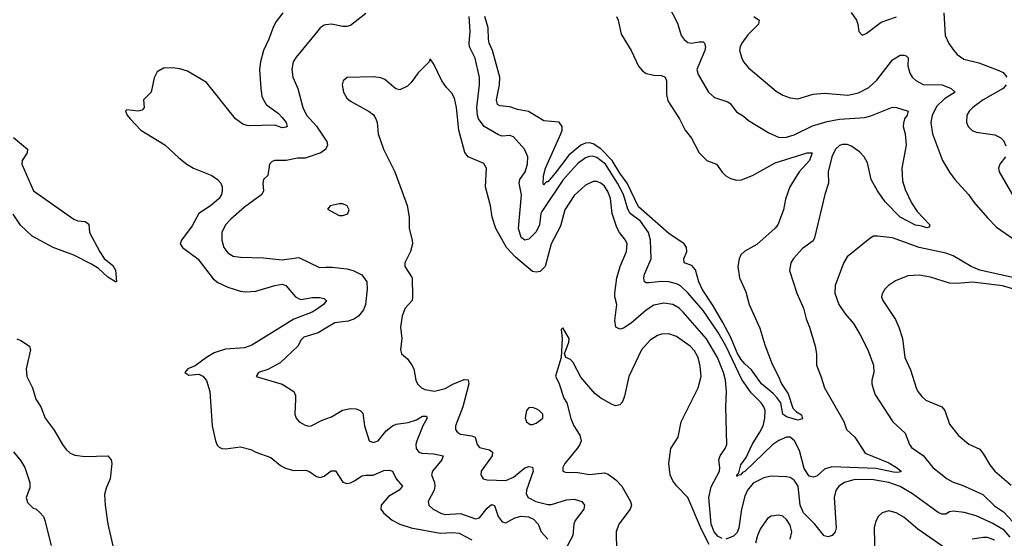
# Model space of a CAD drawing. Header units: inches. Extents: x 1473912 to 1647258, y 640388 to 773423.
# Tile 282 of 420: x 1538384 to 1543579, y 724715 to 727453. Entities that reach past the tile are written whole.
import ezdxf

# ---------------------------------------------------------------- set-up
doc = ezdxf.new("R2010")
doc.units = ezdxf.units.IN
doc.header["$MEASUREMENT"] = 0
doc.layers.add('B5732', color=7, linetype='Continuous')
doc.layers.add('B5742', color=7, linetype='Continuous')

msp = doc.modelspace()

# ---------------------------------------------------------------- linework, layer by layer
at = {"layer": 'B5732', "color": 5}
for points, elevation in [([(1539773.1, 727490), (1539737.1, 727442.9), (1539723.1, 727416.9), (1539699.4, 727350), (1539670.2, 727290), (1539654.2, 727230), (1539650.2, 727190), (1539655.9, 727090), (1539662.2, 727050), (1539670.1, 727030.1), (1539685.6, 727005.6), (1539750, 726958.3), (1539770, 726937), (1539791.1, 726910), (1539795, 726890), (1539790, 726885.4), (1539770, 726882.9), (1539730, 726895.5), (1539590, 726892.4), (1539560.8, 726900.8), (1539523.3, 726930), (1539370, 727121.2), (1539270, 727181), (1539230, 727194.2), (1539190, 727199.7), (1539143.1, 727196.9), (1539110, 727177.2), (1539094.2, 727145.8), (1539078.4, 727070), (1539038, 727030), (1539040.5, 726990), (1539030, 726976), (1539010, 726969.6), (1538950, 726977), (1538942, 726970), (1538950.5, 726950), (1538966.7, 726930), (1539023.8, 726870), (1539150, 726793.1), (1539223.4, 726723.4), (1539266, 726690), (1539301.6, 726670), (1539398.7, 726630), (1539427.2, 726610), (1539445.3, 726590), (1539452.9, 726570), (1539452.9, 726550), (1539448.9, 726530), (1539436.1, 726510), (1539390.2, 726470), (1539330.1, 726429.9), (1539294.2, 726365.8), (1539238.8, 726290), (1539230.8, 726270), (1539244, 726250), (1539324.2, 726190), (1539404.4, 726084.4), (1539430, 726065.8), (1539481.9, 726041.9), (1539550, 726020.2), (1539576.4, 726016.4), (1539630, 726019.8), (1539730.2, 726050.2), (1539770, 726057.6), (1539788, 726050), (1539839.1, 725990), (1539859.6, 725979.6), (1539870, 725975.9), (1539930, 725986.3), (1539966.3, 725986.3), (1539990, 725981.7), (1540000, 725973.1)], 720), ([(1540000, 727425.6), (1539990, 727424.2), (1539970, 727409.6), (1539950, 727386), (1539843.8, 727256.2), (1539827.7, 727230), (1539820.2, 727190), (1539824.9, 727150), (1539851.1, 727090), (1539877.7, 726990), (1539898.4, 726950), (1539951, 726891), (1540000, 726817.8)], 740), ([(1538351.1, 726831.1), (1538425.7, 726770), (1538424.4, 726750), (1538398, 726710), (1538395.8, 726690), (1538458, 726550), (1538670, 726400.2), (1538691.9, 726391.9), (1538730, 726388.3), (1538750, 726373.4), (1538752.2, 726330), (1538807.2, 726227.2), (1538830, 726192.9), (1538874.9, 726154.9), (1538890, 726130.3), (1538894.8, 726070), (1538890, 726068.5), (1538850, 726094.5), (1538799.5, 726139.5), (1538763.1, 726163.1), (1538670.6, 726210.6), (1538561.8, 726250), (1538449.7, 726309.7), (1538388.8, 726368.8), (1538350, 726425.9)], 680), ([(1540000, 726771.2), (1539999.5, 726770), (1539974, 726750), (1539890, 726722.8), (1539850, 726722.7), (1539790, 726709.8), (1539730.4, 726709.6), (1539715.9, 726704.1), (1539702.8, 726690), (1539693.4, 726630), (1539670.5, 726609.5), (1539666.7, 726590), (1539670.3, 726550), (1539662.6, 726530), (1539570, 726462.9), (1539499, 726401), (1539470.2, 726370), (1539451.6, 726330), (1539451.5, 726290), (1539461.5, 726250), (1539481.7, 726221.7), (1539510, 726204.4), (1539550, 726199), (1539670, 726196.2), (1539770, 726184.6), (1539857.3, 726197.3), (1539965.5, 726145.5), (1540000, 726146)], 740), ([(1540000, 725965.5), (1539987.2, 725950), (1539950, 725923.2), (1539927.4, 725910), (1539830, 725871.5), (1539610, 725734.4), (1539570, 725721.2), (1539470, 725713.2), (1539410, 725694.1), (1539369.2, 725670), (1539310, 725625.6), (1539271, 725610), (1539256, 725590), (1539277.3, 725577.3), (1539330, 725582), (1539350, 725572), (1539370, 725549.1), (1539387.8, 725490), (1539399.8, 725310), (1539417.7, 725230), (1539426.9, 725206.9), (1539437, 725197), (1539450, 725190.2), (1539470, 725188), (1539550, 725198.4), (1539604.7, 725184.7), (1539630.8, 725170), (1539710, 725141.5), (1539760.4, 725100.4), (1539786.1, 725086.1), (1539830, 725072.9), (1539890, 725075.2), (1539910, 725070.3), (1539950, 725041.6), (1539970, 725035.8), (1539990, 725043.7), (1540000, 725051)], 720), ([(1540000, 725824.4), (1539959.4, 725800.6), (1539883.6, 725776.4), (1539870, 725763.7), (1539851.8, 725730), (1539758.5, 725641.5), (1539693.8, 725606.2), (1539644.7, 725590), (1539632, 725570), (1539768.9, 725528.9), (1539830, 725490.5), (1539838.9, 725470), (1539840.2, 725450), (1539835.6, 725370), (1539843.1, 725350), (1539859.3, 725330), (1539890, 725313.4), (1539910, 725307.6), (1539922, 725310), (1539980.7, 725339.3), (1540000, 725346.1)], 740), ([(1538370, 725767.6), (1538390, 725760.2), (1538435.8, 725730), (1538440.6, 725710), (1538418.5, 725610), (1538422.2, 725570), (1538452.6, 725510), (1538469.1, 725450), (1538495.8, 725410), (1538519, 725350), (1538566.6, 725286.6), (1538610.2, 725210.2), (1538630, 725183.7), (1538650, 725164.6), (1538674.4, 725154.4), (1538730, 725148), (1538850, 725151.6), (1538866.7, 725130), (1538870.4, 725110), (1538862.3, 725030), (1538839.7, 724980.3), (1538832.5, 724947.5), (1538835, 724890), (1538849.2, 724790), (1538886.1, 724630)], 680), ([(1538351.1, 725171.1), (1538390, 725124.4), (1538411.6, 725090), (1538438, 725010), (1538437.5, 724982.5), (1538418.8, 724930), (1538424.9, 724904.9), (1538455.2, 724875.2), (1538470, 724870.4), (1538490, 724851.8), (1538510, 724830.3), (1538517.6, 724810), (1538550, 724678)], 660)]:
    msp.add_lwpolyline(points, dxfattribs=dict(at, elevation=elevation))
at = {"layer": 'B5742', "color": 5}
for points, elevation in [([(1541805.5, 727530), (1541855.5, 727435.5), (1541874.6, 727370), (1541890, 727348.7), (1541910, 727332.9), (1541928.4, 727328.4), (1541970, 727336.8), (1541990, 727336.2), (1541998.3, 727330), (1542003.5, 727310), (1541999.8, 727290), (1541957.8, 727190), (1541963.6, 727163.6), (1542018, 727070), (1542050, 727043.2), (1542119.8, 727019.8), (1542132.7, 727010), (1542166.5, 726966.5), (1542203.6, 726943.6), (1542230, 726920.9), (1542336.3, 726856.3), (1542392.1, 726832.1), (1542430, 726833.5), (1542470, 726845.3), (1542568, 726892), (1542644.2, 726915.8), (1542710, 726928.4), (1542843.6, 726936.4), (1542875.2, 726944.8), (1542990, 726991), (1543010, 726990.2), (1543071.7, 726970), (1543067.6, 726950), (1543053.4, 726930), (1543046.8, 726906.8), (1543045.4, 726890), (1543056.5, 726850), (1543061.5, 726790), (1543038.2, 726670), (1543042.3, 726602.3), (1543056, 726556), (1543090, 726486), (1543120.4, 726440.4), (1543186, 726370), (1543182, 726358), (1543170, 726354), (1543143.8, 726363.8), (1543110, 726368.9), (1543030, 726410.8), (1542950, 726492.2), (1542910, 726549.8), (1542877, 726610), (1542856.7, 726696.7), (1542840.6, 726730), (1542815.6, 726755.6), (1542770, 726786.5), (1542750, 726794.6), (1542725.6, 726794.4), (1542710, 726788.8), (1542689.2, 726770), (1542669.1, 726730), (1542650.2, 726650), (1542651.5, 726590), (1542631.6, 726530), (1542578.3, 726301.7), (1542570, 726286.6), (1542515.3, 726244.7), (1542467.5, 726192.5), (1542453.4, 726170), (1542445.2, 726130), (1542485.5, 726010), (1542519.6, 725930), (1542533.5, 725873.5), (1542551.6, 725830), (1542581.3, 725730), (1542588.4, 725690), (1542587.6, 725630), (1542612, 725572), (1542631.2, 725510), (1542732, 725332), (1542747.5, 725290), (1542790, 725249.2), (1542845.6, 725165.6), (1542970, 725114.3), (1543010.2, 725090), (1543034.3, 725070), (1543032.9, 725067.1), (1543017.1, 725062.9), (1542995.5, 725064.5), (1542903.8, 725083.8), (1542670, 725092), (1542630, 725080.5), (1542590, 725043.2), (1542570, 725037.3), (1542550, 725042.8), (1542524.2, 725084.2), (1542498.1, 725178.1), (1542472.2, 725230), (1542450, 725248.7), (1542430, 725249), (1542390, 725231.8), (1542358.6, 725210), (1542210, 725068.2), (1542197.1, 725062.9), (1542190, 725051.3), (1542172.3, 725047.7), (1542170, 725041.2), (1542168.3, 725050), (1542178.2, 725061.8), (1542190, 725102.6), (1542217.2, 725142.8), (1542248.6, 725211.4), (1542290, 725275.6), (1542306.2, 725310), (1542316.4, 725350), (1542317.5, 725390), (1542311.1, 725410), (1542297, 725430), (1542243.6, 725483.6), (1542194.2, 725554.2), (1542110, 725732), (1542070, 725801.7), (1541990, 725918.2), (1541910, 726011.7), (1541870, 726048), (1541850, 726058.2), (1541808.6, 726068.6), (1541770, 726070.8), (1541704.1, 726064.1), (1541690, 726064.4), (1541681.7, 726070), (1541677, 726090), (1541681.4, 726110), (1541716.1, 726190), (1541712.4, 726290), (1541702.2, 726330), (1541659.3, 726390), (1541605.5, 726430), (1541592.9, 726452.9), (1541569.3, 726530), (1541538.3, 726590), (1541474.5, 726690), (1541430, 726726), (1541407.2, 726732.8), (1541390, 726731.7), (1541370, 726723.6), (1541330, 726693.9), (1541290, 726652.6), (1541250, 726606.4), (1541138.6, 726441.4), (1541133.4, 726430), (1541127, 726370), (1541110, 726332.9), (1541070, 726295.4), (1541050, 726289.8), (1541030, 726304), (1541015.4, 726350), (1541031.8, 726528.2), (1541018.9, 726590), (1541023.9, 726610), (1541052, 726650), (1541063.4, 726690), (1541066.2, 726730), (1541048.6, 726770), (1540990, 726834.8), (1540970, 726842.3), (1540930, 726838.2), (1540910, 726844.5), (1540835.3, 726890), (1540805, 726930), (1540799, 726950), (1540796.2, 726990), (1540811.1, 727110), (1540810, 727148.7), (1540788.3, 727250), (1540758.1, 727310), (1540755.4, 727330), (1540761.6, 727390), (1540756.6, 727470)], 740), ([(1540210, 727485.6), (1540130, 727422.6), (1540110, 727416.9), (1540090, 727417.7), (1540030, 727429.7), (1540000, 727425.6)], 740), ([(1541534, 727470), (1541542.6, 727450), (1541557.2, 727377.2), (1541611.3, 727291.3), (1541648.5, 727208.5), (1541670, 727182.6), (1541690, 727169.1), (1541730, 727160.2), (1541770, 727157.7), (1541790.2, 727150.2), (1541796.5, 727130), (1541797.4, 727057.4), (1541804.3, 727024.3), (1541866.3, 726930), (1541894.9, 726870), (1541928.2, 726828.2), (1541968.8, 726750), (1542010, 726710.3), (1542061.6, 726690), (1542090, 726648.4), (1542109.3, 726629.3), (1542134.2, 726614.2), (1542165.6, 726605.6), (1542192.7, 726607.3), (1542250, 726631.1), (1542370, 726697.3), (1542539, 726750), (1542564.7, 726750), (1542551.3, 726710), (1542496.5, 726650), (1542447.8, 726570), (1542425.4, 726505.4), (1542414.9, 726450), (1542384, 726370), (1542370, 726352.8), (1542273.2, 726266.8), (1542210, 726230.9), (1542190, 726211.2), (1542180.2, 726190), (1542174, 726150), (1542182, 726090), (1542216.3, 726016.3), (1542233.5, 725950), (1542290, 725824.9), (1542316.5, 725736.5), (1542354.3, 725634.3), (1542388.2, 725570), (1542403.8, 725530), (1542438.3, 725478.3), (1542463.1, 725403.1), (1542483.5, 725383.5), (1542510, 725366.8), (1542513.7, 725346.3), (1542490, 725339.3), (1542430, 725355.9), (1542410.9, 725370), (1542399.9, 725430), (1542379.3, 725459.3), (1542360.4, 725480.4), (1542299, 725530), (1542244.9, 725604.9), (1542210, 725636.3), (1542190, 725661.7), (1542170, 725694.8), (1542136.3, 725776.3), (1542094.9, 725854.9), (1542043.3, 725943.3), (1541985.7, 726030), (1541967.6, 726070), (1541950, 726132), (1541930, 726154.7), (1541889.8, 726170), (1541888.2, 726190), (1541903.5, 726230), (1541902.8, 726250), (1541890, 726269.7), (1541810, 726324.9), (1541650, 726465.6), (1541590.1, 726590.1), (1541550, 726643.3), (1541509.5, 726710), (1541450, 726770.6), (1541410, 726798.6), (1541390, 726803.7), (1541370, 726801.2), (1541344.3, 726790), (1541282, 726738), (1541210, 726643.4), (1541170, 726597.2), (1541163.2, 726596.8), (1541152.9, 726587.1), (1541150, 726579.5), (1541146.6, 726586.6), (1541148.4, 726628.4), (1541158.2, 726670), (1541240.2, 726850), (1541246.2, 726870), (1541246, 726890), (1541230, 726912), (1541150, 726919.4), (1541068.4, 726968.4), (1541010, 726978.4), (1540970, 726993.7), (1540918.2, 726998.2), (1540905.8, 727005.8), (1540899.9, 727030), (1540915.7, 727110), (1540916.9, 727150), (1540879.2, 727290), (1540861.9, 727330), (1540857.3, 727350), (1540856, 727410), (1540838.1, 727470)], 720), ([(1542257.1, 727470), (1542286.7, 727450), (1542282.6, 727430), (1542226.2, 727373.8), (1542194, 727330), (1542184.9, 727310), (1542182.8, 727290), (1542193.6, 727250), (1542203.2, 727230), (1542230, 727198.3), (1542375.6, 727075.6), (1542410, 727055.5), (1542450, 727040.2), (1542490, 727036.2), (1542570, 727059.3), (1542630, 727065.6), (1542754.1, 727054.1), (1542810, 727066.7), (1542864.7, 727095.3), (1542906.7, 727133.3), (1542990, 727241.1), (1543030, 727265.3), (1543050, 727266.7), (1543062, 727262), (1543072, 727252), (1543071, 727210), (1543080.6, 727170), (1543093, 727150), (1543112.2, 727132.2), (1543151.8, 727111.8), (1543250.8, 727110), (1543298.8, 727090), (1543320.5, 727070), (1543263.9, 727036.1), (1543223.9, 726996.1), (1543198.3, 726950), (1543190.8, 726910), (1543199.8, 726850), (1543253.8, 726710), (1543290, 726647.7), (1543318, 726610), (1543390, 726530.4), (1543418.3, 726490), (1543490, 726406.7), (1543537.6, 726357.6), (1543630, 726293.9)], 760), ([(1542770.5, 727490.5), (1542798.8, 727450), (1542806.8, 727430), (1542811.3, 727390), (1542830, 727371.3), (1542850, 727380.7), (1542930, 727440.4), (1543010, 727468.8)], 780), ([(1543260.7, 727490), (1543267.6, 727370), (1543287, 727327), (1543312.4, 727290), (1543330.4, 727270), (1543365.1, 727245.1), (1543445.2, 727225.2), (1543550, 727185.2), (1543573.9, 727173.9), (1543592.1, 727150)], 780), ([(1542090, 724714.3), (1542070, 724725.8), (1542047.9, 724750), (1542032.4, 724790), (1542020.8, 724930), (1542032.6, 724987.4), (1542076.1, 725070), (1542078.4, 725090), (1542072.8, 725130), (1542079.5, 725150), (1542107.1, 725190), (1542115.5, 725210), (1542110.8, 725410), (1542114.3, 725490), (1542107.8, 725550), (1542097.3, 725590), (1542065.4, 725670), (1542007.6, 725767.6), (1541885.2, 725910), (1541863.7, 725930), (1541830, 725949.9), (1541783.5, 725956.5), (1541730, 725945.4), (1541690, 725919.1), (1541610, 725850.8), (1541570, 725825.1), (1541550, 725819.7), (1541530, 725829.5), (1541525, 725865), (1541534.8, 725950), (1541525.1, 725990), (1541524.8, 726010), (1541535.1, 726090), (1541551.7, 726150), (1541585.5, 726230), (1541588.9, 726270), (1541581.2, 726290), (1541549, 726329), (1541535.6, 726355.6), (1541511, 726430), (1541501.2, 726510), (1541490, 726543.1), (1541470, 726573.8), (1541450, 726590.6), (1541430, 726598.5), (1541410, 726598.5), (1541370, 726578.9), (1541310, 726524.2), (1541261.4, 726450), (1541237.2, 726362.8), (1541187.8, 726270), (1541156.9, 726150), (1541130, 726123.5), (1541110, 726120.3), (1541090, 726124.1), (1541000.3, 726200.3), (1540952.3, 726250), (1540896.8, 726350), (1540876.8, 726410), (1540868.7, 726470), (1540842.8, 726570), (1540847.3, 726670), (1540833.7, 726693.7), (1540750, 726729.7), (1540732.3, 726752.3), (1540702, 726870), (1540688.4, 726990), (1540678.2, 727038.2), (1540664.9, 727064.9), (1540635.6, 727095.6), (1540611.2, 727130), (1540570, 727218), (1540550, 727246), (1540544.7, 727230), (1540487.6, 727172.4), (1540450, 727120.9), (1540430, 727102), (1540390, 727082.9), (1540368.5, 727088.5), (1540310, 727137.6), (1540290, 727146), (1540251.4, 727151.4), (1540112.7, 727147.3), (1540090.7, 727130), (1540086, 727110), (1540092.4, 727070), (1540110, 727039.1), (1540130, 727022.4), (1540228.9, 726968.9), (1540250.3, 726950.3), (1540263.8, 726930), (1540270.4, 726910), (1540275.8, 726850), (1540303.1, 726770), (1540363.7, 726650), (1540427.9, 726472.1), (1540439.1, 726410), (1540439.1, 726350), (1540455.8, 726290), (1540457, 726270), (1540445.7, 726230), (1540415.6, 726170), (1540415.6, 726150), (1540455.3, 726090), (1540457.4, 725990), (1540454.4, 725970), (1540418, 725930), (1540402, 725890), (1540394.4, 725830), (1540400.8, 725770), (1540392.7, 725710), (1540399.1, 725690), (1540430, 725662), (1540453, 725630), (1540463, 725610), (1540474.9, 725550), (1540483, 725530), (1540504, 725510), (1540521.3, 725501.3), (1540572.5, 725492.5), (1540630, 725506.4), (1540670, 725529.3), (1540730, 725553.8), (1540751.1, 725551.1), (1540753.7, 725530), (1540723.2, 725410), (1540683.2, 725310), (1540683.1, 725290), (1540693.9, 725273.9), (1540710, 725264.9), (1540770, 725256.5), (1540787.3, 725250), (1540797.7, 725210), (1540810, 725194.9), (1540862.7, 725182.7), (1540878.3, 725170), (1540877.6, 725150), (1540819.5, 725070), (1540817.6, 725050), (1540829.1, 725029.1), (1540850, 725023.2), (1540950, 725021.2), (1540990, 725037.9), (1541050, 725087), (1541070, 725093.8), (1541090, 725091.6), (1541093.3, 725070), (1541058.4, 724970), (1541056.6, 724950), (1541067.9, 724930), (1541107.4, 724910), (1541170, 724893.4), (1541190, 724893), (1541270, 724918.4), (1541310, 724922.7), (1541350, 724910.2), (1541364.6, 724890), (1541361.5, 724870), (1541315.9, 724810), (1541308.6, 724790), (1541303, 724730), (1541270.8, 724670)], 760), ([(1543589.4, 727110), (1543573, 727090), (1543467.3, 727030), (1543412.4, 726990), (1543393.6, 726970), (1543382, 726950), (1543380.3, 726910), (1543389.4, 726889.4), (1543410, 726868.9), (1543430, 726859.6), (1543530, 726844.7), (1543560.4, 726830), (1543575.1, 726815.1), (1543587.4, 726787.4)], 780), ([(1540000, 726817.8), (1540005.2, 726810), (1540007.6, 726790), (1540000, 726771.2)], 740), ([(1543584.9, 726730), (1543556, 726690), (1543549.1, 726670), (1543551.7, 726650), (1543630, 726515.5)], 780), ([(1543646.7, 726086.7), (1543450, 726131.6), (1543404.4, 726150), (1543310, 726206.5), (1543270, 726221.1), (1543130, 726249.9), (1542990, 726302.3), (1542910, 726311.2), (1542890, 726309.6), (1542870, 726298.4), (1542750, 726201.6), (1542730, 726167), (1542686.2, 726050), (1542685.2, 726010), (1542706.2, 725950), (1542739.8, 725899.8), (1542783.6, 725850), (1542819.5, 725790), (1542858.9, 725710), (1542888.9, 725630), (1542890.2, 725590.2), (1542880.7, 725550), (1542881.2, 725530), (1542896.6, 725476.6), (1542990.9, 725330.9), (1543056.5, 725270), (1543078.9, 725210), (1543090, 725194.4), (1543152, 725152), (1543202.8, 725090), (1543277.5, 725030), (1543310, 725012), (1543356.2, 724996.2), (1543465.9, 724945.9), (1543527.6, 724887.6), (1543574.6, 724854.6), (1543650, 724773.4)], 760), ([(1540000, 726146), (1540033.6, 726146.4), (1540110, 726138.4), (1540143, 726130), (1540190, 726105.5), (1540215.4, 726070), (1540217.8, 726030), (1540208.7, 725950), (1540198.3, 725921.7), (1540171.8, 725888.2), (1540147.4, 725872.6), (1540117.9, 725862.1), (1540047.7, 725852.3), (1540000, 725824.4)], 740), ([(1543630, 726030.8), (1543570, 726047.6), (1543411.9, 726068.1), (1543330, 726060.6), (1543290, 726061.5), (1543190, 726094.5), (1543130, 726105.3), (1543070, 726101.4), (1543004.8, 726075.2), (1542968.5, 726050), (1542948.5, 726030), (1542934.4, 726005.6), (1542931.8, 725990), (1542938, 725970), (1543005.2, 725870), (1543022.9, 725830), (1543041.6, 725770), (1543053.8, 725670), (1543085.1, 725605.1), (1543113.7, 725510), (1543123.7, 725490), (1543143.8, 725463.8), (1543165.5, 725445.5), (1543250.3, 725410), (1543266.2, 725390), (1543290, 725317.6), (1543338.1, 725258.1), (1543392.9, 725212.9), (1543450, 725185.2), (1543470, 725160.3), (1543502.9, 725102.9), (1543530, 725070.2), (1543615.5, 724995.5)], 780), ([(1540000, 725973.1), (1540003.7, 725970), (1540000, 725965.5)], 720), ([(1542022.7, 724682.7), (1541981.4, 724761.4), (1541910.4, 724930.4), (1541851.5, 724990), (1541830, 725018), (1541816.9, 725050), (1541809.7, 725110), (1541819.6, 725190), (1541858.4, 725250), (1541874.5, 725330), (1541963.4, 725510), (1541979.5, 725570), (1541975, 725625), (1541964.9, 725670), (1541945, 725705), (1541921.8, 725730), (1541850, 725781), (1541810, 725794.2), (1541770, 725792.8), (1541750, 725786.6), (1541710, 725762), (1541665, 725710), (1541599, 725570), (1541575.1, 725464.9), (1541564.1, 725435.9), (1541550, 725419.3), (1541530, 725415.1), (1541510, 725420.9), (1541450, 725454.5), (1541419.3, 725479.3), (1541345.3, 725565.3), (1541304.1, 725644.1), (1541290, 725659), (1541266, 725670), (1541258, 725690), (1541282, 725750), (1541284, 725770), (1541250, 725826), (1541242, 725818), (1541246.8, 725770), (1541242, 725670), (1541211, 725571), (1541230.6, 725530.6), (1541254.8, 725454.8), (1541271.3, 725430), (1541291.6, 725348.4), (1541308.7, 725310), (1541339.5, 725259.5), (1541346.7, 725230), (1541340.2, 725210), (1541326.2, 725190), (1541260.8, 725110), (1541250.4, 725090), (1541250.5, 725070.5), (1541264.8, 725064.8), (1541330, 725062.6), (1541390, 725051.8), (1541470, 725061.7), (1541490, 725054.6), (1541530, 725023.6), (1541561.3, 724990), (1541607.2, 724910), (1541613.1, 724890), (1541606, 724870), (1541545.7, 724790), (1541531.6, 724750), (1541533.7, 724650)], 780), ([(1540000, 725346.1), (1540030, 725356.5), (1540088.2, 725391.8), (1540130, 725400.7), (1540159.1, 725399.1), (1540180.5, 725390), (1540195.2, 725375.2), (1540204.4, 725310), (1540228.9, 725230), (1540250, 725220.7), (1540275.1, 725230), (1540318.1, 725281.9), (1540350.5, 725309.5), (1540370, 725317.8), (1540433.8, 725326.2), (1540478.5, 725341.5), (1540510, 725359.3), (1540530, 725359.3), (1540533.8, 725350), (1540511.3, 725308.7), (1540479.1, 725230), (1540474.6, 725210), (1540476.4, 725190), (1540490.3, 725170.3), (1540505.4, 725165.4), (1540570, 725161.6), (1540618, 725150), (1540612, 725130), (1540562.9, 725070), (1540556.9, 725050), (1540572.7, 725010), (1540575.2, 724990), (1540571.5, 724970), (1540540.3, 724910), (1540543.7, 724890), (1540565.3, 724870), (1540610, 724845.6), (1540630, 724840.5), (1540710, 724846.9), (1540790, 724818.6), (1540810, 724822.9), (1540850, 724874.7), (1540874.4, 724894.4), (1540890, 724888), (1540908.4, 724830), (1540930, 724803), (1540950, 724797.1), (1540996.5, 724823.5), (1541030, 724832.6), (1541068.7, 724828.7), (1541095.9, 724815.9), (1541120.2, 724790), (1541136.1, 724750), (1541170.1, 724710.1)], 740), ([(1540000, 725051), (1540028.4, 725071.6), (1540050, 725071.7), (1540090, 725011.4), (1540110, 725005.4), (1540130, 725008.4), (1540150, 725018.4), (1540190, 725045.5), (1540210, 725049.4), (1540250, 725048.2), (1540306.2, 725073.8), (1540335.5, 725075.5), (1540350.8, 725070), (1540370.8, 725030), (1540404.4, 724990), (1540386.9, 724970), (1540330, 724936.2), (1540291.8, 724890), (1540290.2, 724870), (1540303, 724850), (1540350, 724811.4), (1540390.5, 724790.5), (1540450, 724770.6), (1540603, 724743), (1540670, 724745.7), (1540702.4, 724742.4), (1540770, 724707.3)], 720), ([(1543610, 724720.8), (1543577.7, 724757.7), (1543516, 724796), (1543430, 724833.9), (1543368, 724852), (1543310, 724858.8), (1543290, 724854.7), (1543270, 724843.5), (1543250, 724842.7), (1543230, 724852.2), (1543094.2, 724950), (1543030, 724988.4), (1542970, 725010.5), (1542890, 725024.4), (1542790, 725025.2), (1542735.3, 725010), (1542706.5, 724990), (1542690, 724967), (1542682.2, 724930), (1542692.5, 724770), (1542687.4, 724750), (1542671.2, 724730), (1542650, 724722.8), (1542628.7, 724728.7), (1542579.4, 724790), (1542520.2, 724850), (1542502.7, 724890), (1542490.8, 724990), (1542470, 725022.4), (1542450, 725036.8), (1542430, 725040.7), (1542350, 725042.9), (1542310, 725034.8), (1542254.3, 725005.7), (1542223.6, 724970), (1542210, 724937.4), (1542192, 724870), (1542178.4, 724770), (1542170, 724746), (1542150, 724726.8), (1542110, 724711.2)], 760), ([(1543290, 724647.1), (1543123.1, 724763.1), (1543050, 724826.9), (1543009.3, 724850), (1542970, 724861.3), (1542934.8, 724850), (1542913, 724830), (1542899.2, 724800.8), (1542892.2, 724770), (1542895.8, 724610)], 780), ([(1542450, 724710.4), (1542458.4, 724750), (1542450, 724784.2), (1542430, 724815.3), (1542410, 724832.1), (1542390, 724838), (1542350, 724832.4), (1542330, 724819.7), (1542293.5, 724766.5), (1542277.8, 724730), (1542266, 724690)], 780), ([(1543530, 724705.4), (1543490, 724719.2), (1543470, 724720.2), (1543409.3, 724710.7)], 780)]:
    msp.add_lwpolyline(points, dxfattribs=dict(at, elevation=elevation))
for points, elevation in [([(1540090, 726481.6), (1540070, 726481.6), (1540022, 726470), (1540007.5, 726452.5), (1540070, 726419.3), (1540090, 726419.3), (1540110, 726426), (1540116, 726430), (1540122.7, 726450), (1540112.3, 726470)], 760), ([(1541090, 725406.6), (1541070, 725404), (1541058.8, 725390), (1541051.3, 725351.3), (1541058, 725330), (1541076.9, 725316.9), (1541090, 725316), (1541110, 725322.8), (1541145.2, 725350), (1541143.7, 725370), (1541126, 725390), (1541110, 725398.7)], 780)]:
    msp.add_lwpolyline(points, close=True, dxfattribs=dict(at, elevation=elevation))

doc.saveas('drawing.dxf')
